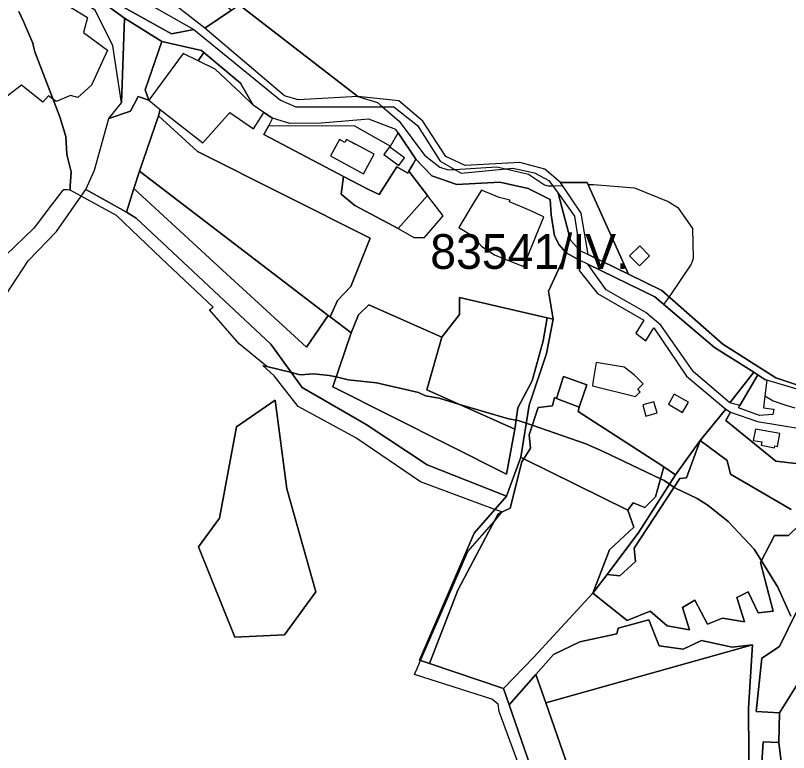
# Model space of a CAD drawing. Extents: x -477304 to -465429, y -1159113 to -1149210.
# Drawn here: x -469434.9 to -469100.8, y -1154191.2 to -1153872.9 of the extents above; entities that cross this region are included whole.
import ezdxf

# ---------------------------------------------------------------- set-up
doc = ezdxf.new("R2010")
doc.units = 0
for name, color, linetype in [('BPEJ_s', 7, 'Continuous'), ('orna_s', 7, 'Continuous'), ('PUPFL_s', 7, 'Continuous'), ('trav_porost_s', 7, 'Continuous'), ('voda_s', 7, 'Continuous')]:
    doc.layers.add(name, color=color, linetype=linetype)

msp = doc.modelspace()

# ---------------------------------------------------------------- linework, layer by layer
at = {"layer": 'BPEJ_s'}
for points in [[(-469338.18, -1153868.28), (-469286.98, -1153907.9), (-469278.48, -1153910.46), (-469277.12, -1153911.63), (-469276.37, -1153912.27), (-469269.14, -1153918.51), (-469258.11, -1153933.15), (-469251.54, -1153938.45), (-469247.93, -1153939.51), (-469246.5, -1153939.43), (-469245.2, -1153939.35), (-469226.93, -1153938.24), (-469223.04, -1153939.14), (-469213.15, -1153941.42), (-469206.36, -1153946.09), (-469204.66, -1153946.51), (-469202.71, -1153946.45), (-469198.58, -1153946.31), (-469199.46, -1153945.02), (-469187.84, -1153945.07), (-469187.44, -1153945.95), (-469185.15, -1153945.88), (-469167.34, -1153947.36), (-469152.91, -1153953.3), (-469148.67, -1153955.84), (-469142.31, -1153964.96), (-469142.1, -1153977.69), (-469142.56, -1153979.08), (-469142.94, -1153980.23), (-469152.5, -1153994.4), (-469153.62, -1153996.05), (-469154.4, -1153997.2), (-469154.69, -1153997.65), (-469132.79, -1154016.23), (-469115.82, -1154026.99), (-469114.09, -1154028.16), (-469111.12, -1154030.17), (-469110.19, -1154030.44), (-469110.88, -1154036.04), (-469111.02, -1154037.15), (-469107.48, -1154039.38), (-469102.02, -1154041.15), (-469098.16, -1154042.41)], [(-469338.18, -1153868.28), (-469286.98, -1153907.9), (-469278.48, -1153910.46), (-469277.12, -1153911.63), (-469276.37, -1153912.27), (-469269.14, -1153918.51), (-469258.11, -1153933.15), (-469251.54, -1153938.45), (-469247.93, -1153939.51), (-469246.5, -1153939.43), (-469245.2, -1153939.35), (-469226.93, -1153938.24), (-469223.04, -1153939.14), (-469213.15, -1153941.42), (-469206.36, -1153946.09), (-469204.66, -1153946.51), (-469202.71, -1153946.45), (-469198.58, -1153946.31), (-469199.46, -1153945.02), (-469187.84, -1153945.07), (-469187.44, -1153945.95), (-469185.15, -1153945.88), (-469167.34, -1153947.36), (-469152.91, -1153953.3), (-469148.67, -1153955.84), (-469142.31, -1153964.96), (-469142.1, -1153977.69), (-469142.56, -1153979.08), (-469142.94, -1153980.23), (-469152.5, -1153994.4), (-469153.62, -1153996.05), (-469154.4, -1153997.2), (-469154.69, -1153997.65), (-469132.79, -1154016.23), (-469115.82, -1154026.99), (-469114.09, -1154028.16), (-469111.12, -1154030.17), (-469110.19, -1154030.44), (-469110.88, -1154036.04), (-469111.02, -1154037.15), (-469107.48, -1154039.38), (-469102.02, -1154041.15), (-469098.16, -1154042.41)], [(-469351.03, -1154000), (-469349.52, -1153998.9), (-469371.89, -1153977.67), (-469391.31, -1153959.24), (-469406.53, -1153950.91), (-469411.35, -1153948.27), (-469411.24, -1153946.58), (-469410.82, -1153940.36), (-469411.67, -1153936.97), (-469412.38, -1153934.12), (-469412.73, -1153932.73), (-469413.16, -1153925.09), (-469415.7, -1153916.61), (-469418.59, -1153909.14), (-469426.52, -1153888.61), (-469426.92, -1153886.8), (-469427.36, -1153884.79), (-469431.39, -1153875.46), (-469433.51, -1153871.22)], [(-469433.51, -1153871.22), (-469431.39, -1153875.46), (-469427.36, -1153884.79), (-469426.92, -1153886.8), (-469426.52, -1153888.61), (-469418.59, -1153909.14), (-469415.7, -1153916.61), (-469413.16, -1153925.09), (-469412.73, -1153932.73), (-469412.38, -1153934.12), (-469411.67, -1153936.97), (-469410.82, -1153940.36), (-469411.24, -1153946.58), (-469411.35, -1153948.27)], [(-469411.35, -1153948.27), (-469412.47, -1153948.25), (-469413.74, -1153948.22), (-469414, -1153948.21), (-469414.85, -1153948.84), (-469420.32, -1153956.01), (-469420.74, -1153956.57), (-469425.41, -1153962.69), (-469427.15, -1153964.96), (-469439.03, -1153976.42)], [(-469211.05, -1154213.84), (-469225.88, -1154173.51), (-469226.3, -1154170.34), (-469229.05, -1154168.22), (-469262.53, -1154157.58), (-469261.07, -1154154.21), (-469259.89, -1154151.49), (-469248.14, -1154124.49), (-469239.4, -1154104.4), (-469228.08, -1154091.52), (-469227.51, -1154090.86), (-469227.15, -1154090.45), (-469224.8, -1154087.39), (-469224.74, -1154087.32), (-469227.77, -1154086.2), (-469246.39, -1154079.36), (-469259.91, -1154074.39), (-469287.46, -1154055.6), (-469287.8, -1154055.37), (-469312.74, -1154041.84), (-469323.09, -1154028.53), (-469327.99, -1154024.07), (-469326.26, -1154024.5), (-469338.23, -1154014.73), (-469351.03, -1154000), (-469349.52, -1153998.9), (-469371.89, -1153977.67), (-469391.31, -1153959.24), (-469406.53, -1153950.91), (-469411.35, -1153948.27), (-469412.47, -1153948.25), (-469413.74, -1153948.22), (-469414, -1153948.21), (-469414.85, -1153948.84), (-469420.32, -1153956.01), (-469420.74, -1153956.57), (-469425.41, -1153962.69), (-469427.15, -1153964.96), (-469439.03, -1153976.42)], [(-469099.92, -1154132.3), (-469105.41, -1154119.83), (-469112.58, -1154108.42), (-469115.77, -1154103.34), (-469126.97, -1154091.51), (-469135.64, -1154084.53), (-469140.28, -1154081.57), (-469150.01, -1154076.92), (-469150.26, -1154076.75), (-469152.25, -1154075.39), (-469154.65, -1154073.75), (-469156.15, -1154073.04), (-469181.28, -1154061.07), (-469188.47, -1154057.9), (-469211.63, -1154049.85), (-469214.18, -1154048.96), (-469217.64, -1154047.76), (-469218.51, -1154047.63), (-469221.86, -1154047.13), (-469243.41, -1154040.75), (-469251.87, -1154038.25), (-469257.79, -1154037.19), (-469260.75, -1154035.71), (-469278.92, -1154031.49), (-469291.18, -1154030.22), (-469296.33, -1154029.03), (-469299.42, -1154028.32), (-469305.98, -1154027.68), (-469311.89, -1154028.1), (-469315.69, -1154027.15), (-469326.26, -1154024.5), (-469338.23, -1154014.73), (-469351.03, -1154000)], [(-469248.14, -1154124.49), (-469239.4, -1154104.4), (-469228.08, -1154091.52), (-469227.51, -1154090.86), (-469227.15, -1154090.45), (-469224.8, -1154087.39), (-469224.74, -1154087.32), (-469227.77, -1154086.2), (-469246.39, -1154079.36), (-469259.91, -1154074.39), (-469287.46, -1154055.6), (-469287.8, -1154055.37), (-469312.74, -1154041.84), (-469323.09, -1154028.53), (-469327.99, -1154024.07), (-469326.26, -1154024.5)], [(-469326.26, -1154024.5), (-469315.69, -1154027.15), (-469311.89, -1154028.1), (-469305.98, -1154027.68), (-469299.42, -1154028.32), (-469296.33, -1154029.03), (-469291.18, -1154030.22), (-469278.92, -1154031.49), (-469260.75, -1154035.71), (-469257.79, -1154037.19), (-469251.87, -1154038.25), (-469243.41, -1154040.75), (-469221.86, -1154047.13), (-469218.51, -1154047.63), (-469217.64, -1154047.76), (-469214.18, -1154048.96), (-469211.63, -1154049.85), (-469188.47, -1154057.9), (-469181.28, -1154061.07), (-469156.15, -1154073.04), (-469154.65, -1154073.75), (-469152.25, -1154075.39), (-469150.26, -1154076.75), (-469150.01, -1154076.92), (-469140.28, -1154081.57), (-469135.64, -1154084.53), (-469126.97, -1154091.51), (-469115.77, -1154103.34), (-469112.58, -1154108.42), (-469105.41, -1154119.83), (-469099.92, -1154132.3)], [(-469211.05, -1154213.84), (-469225.88, -1154173.51), (-469226.3, -1154170.34), (-469229.05, -1154168.22), (-469262.53, -1154157.58), (-469261.07, -1154154.21), (-469259.89, -1154151.49), (-469248.14, -1154124.49)]]:
    msp.add_lwpolyline(points, dxfattribs=at)
at = {"layer": 'orna_s'}
for points in [[(-469264.86, -1153940.1), (-469265.35, -1153940.97), (-469270.13, -1153938.22), (-469277.75, -1153950.21), (-469282.33, -1153948.1), (-469293.22, -1153942.38), (-469327.59, -1153924.31), (-469325.49, -1153920.39), (-469288.34, -1153920.48), (-469272.81, -1153929.28), (-469269.58, -1153923.6), (-469261.9, -1153934.9), (-469263.22, -1153937.22)], [(-469288, -1153928.63), (-469289.75, -1153927.65), (-469291.87, -1153926.45), (-469292.61, -1153927.73), (-469294.88, -1153926.48), (-469298.79, -1153933.53), (-469294.36, -1153935.95), (-469284.52, -1153941.33), (-469279.93, -1153932.83), (-469287.93, -1153928.48)], [(-469266.8, -1153934.31), (-469273.1, -1153929.75), (-469273.35, -1153929.57), (-469275.76, -1153932.99), (-469269.22, -1153937.63)]]:
    msp.add_lwpolyline(points, close=True, dxfattribs=at)
msp.add_lwpolyline([(-469096.5, -1154093.26), (-469100.91, -1154097.57), (-469106.86, -1154097.5), (-469113, -1154109.22), (-469107.5, -1154130.25), (-469113.92, -1154130.88), (-469118.22, -1154121.79), (-469123.21, -1154124.27), (-469119.84, -1154134.83), (-469129.44, -1154133.17), (-469135.9, -1154135.81), (-469141.38, -1154125.38), (-469146.66, -1154128.63), (-469143.68, -1154138.25), (-469153.36, -1154136.49), (-469160.61, -1154130.19), (-469170.55, -1154134.2), (-469185.47, -1154122.4), (-469179.21, -1154114.38), (-469173.76, -1154114.94), (-469167, -1154108.72), (-469167.53, -1154102.97), (-469147.75, -1154072.95), (-469144.97, -1154072.57), (-469138.98, -1154056.4), (-469127.38, -1154065.15), (-469125.96, -1154070.95), (-469099.67, -1154086.22)], dxfattribs=at)
at = {"layer": 'PUPFL_s'}
for points in [[(-469079.9, -1154038.22), (-469106.29, -1154029.36), (-469129.24, -1154014.81), (-469155.66, -1153991.63), (-469169.96, -1153984.61), (-469187.84, -1153945.07), (-469199.46, -1153945.02), (-469206.23, -1153939.21), (-469217.01, -1153936.4), (-469240.56, -1153937.72), (-469248.95, -1153933.76), (-469258.88, -1153918.51), (-469269.22, -1153909.8), (-469286.98, -1153907.9), (-469338.18, -1153868.28), (-469361.62, -1153793.58), (-469383.32, -1153711.66), (-469417.02, -1153581.25), (-469395.89, -1153567.95), (-469399.31, -1153513.5), (-469403.25, -1153495.99), (-469406.72, -1153481.94)], [(-469439.25, -1153993.89), (-469429.47, -1153978.85), (-469417.15, -1153966.19), (-469404.58, -1153948.1), (-469386.92, -1153957.9), (-469382.81, -1153960.49), (-469324.56, -1154014.9), (-469311, -1154033.64), (-469283.4, -1154049.51), (-469257.02, -1154067.02), (-469222.77, -1154080.44), (-469236.74, -1154096.54), (-469260.34, -1154151.34), (-469255.94, -1154152.82), (-469224.08, -1154163.53), (-469221.63, -1154170.61), (-469206.94, -1154213.17)]]:
    msp.add_lwpolyline(points, dxfattribs=at)
for points in [[(-469418.85, -1153851.38), (-469387.87, -1153874.04), (-469389.11, -1153910.55), (-469392.81, -1153886.01), (-469400.48, -1153870.61), (-469417.49, -1153860.03), (-469432.55, -1153856), (-469449.9, -1153831.18), (-469458.51, -1153813.5), (-469438.42, -1153838.61)], [(-469387.87, -1153874.04), (-469371.64, -1153884.17), (-469378.91, -1153904.93), (-469377.3, -1153909.48), (-469381.92, -1153907.92), (-469385.27, -1153914.24), (-469394.63, -1153917.31), (-469389.11, -1153910.55)], [(-469378.91, -1153904.93), (-469371.64, -1153884.17), (-469354.56, -1153888.02), (-469353.49, -1153888.91), (-469355.9, -1153892.52), (-469362.51, -1153889.37), (-469377.3, -1153909.48)], [(-469404.58, -1153948.1), (-469400.7, -1153939.69), (-469394.63, -1153917.31), (-469385.27, -1153914.24), (-469381.92, -1153907.92), (-469377.3, -1153909.48), (-469372.33, -1153913.46), (-469373.12, -1153916.22), (-469381.38, -1153940.14), (-469383.71, -1153947.61), (-469386.92, -1153957.9)], [(-469386.92, -1153957.9), (-469383.71, -1153947.61), (-469343.68, -1153984.43), (-469309.2, -1154016.16), (-469299.73, -1154002.43), (-469298.92, -1154003.05), (-469289.79, -1154010.01), (-469297.78, -1154033.26), (-469222.7, -1154070.98), (-469219.07, -1154051.57), (-469217.76, -1154042.41), (-469211.66, -1154030.74), (-469206.82, -1154013.48), (-469205.21, -1154003.44), (-469202.51, -1154004.07), (-469205.48, -1154018.85), (-469212.93, -1154041.23), (-469216.56, -1154063.64), (-469222.77, -1154080.44), (-469257.02, -1154067.02), (-469283.4, -1154049.51), (-469311, -1154033.64), (-469324.56, -1154014.9), (-469382.81, -1153960.49)], [(-469165.11, -1153972.42), (-469169.51, -1153976.72), (-469165.24, -1153981.08), (-469160.87, -1153976.76)], [(-469297.78, -1154033.26), (-469289.79, -1154010.01), (-469286.63, -1154002.23), (-469282.16, -1153997.91), (-469250.67, -1154011.85), (-469257.19, -1154034.63), (-469219.07, -1154051.57), (-469222.7, -1154070.98)], [(-469355.78, -1154102.44), (-469340.17, -1154141.4), (-469318.6, -1154140.38), (-469305.09, -1154121.84), (-469317.66, -1154077.37), (-469322.67, -1154039.07), (-469339.43, -1154050.58), (-469346.74, -1154089.95)], [(-469339.43, -1154050.58), (-469322.67, -1154039.07), (-469317.66, -1154077.37), (-469305.09, -1154121.84), (-469318.6, -1154140.38), (-469340.17, -1154141.4), (-469355.78, -1154102.44), (-469346.74, -1154089.95)], [(-469255.94, -1154152.82), (-469260.34, -1154151.34), (-469236.74, -1154096.54), (-469222.77, -1154080.44), (-469216.56, -1154063.64), (-469215.2, -1154064.32), (-469216.05, -1154065.67), (-469221.16, -1154085.67), (-469226.26, -1154088.08), (-469243.8, -1154121.15)], [(-469170.36, -1154086.52), (-469167.72, -1154093.97), (-469178.15, -1154103.72), (-469185.47, -1154122.4), (-469210.97, -1154150.12), (-469224.08, -1154163.53), (-469255.94, -1154152.82), (-469243.8, -1154121.15), (-469226.26, -1154088.08), (-469221.16, -1154085.67), (-469216.05, -1154065.67), (-469215.2, -1154064.32)]]:
    msp.add_lwpolyline(points, close=True, dxfattribs=at)
at = {"layer": 'trav_porost_s'}
for points in [[(-469353.05, -1153878.32), (-469375.06, -1153861.14), (-469382.01, -1153856.91), (-469368.16, -1153841.69), (-469365.84, -1153849.34), (-469341.5, -1153870.52)], [(-469341.5, -1153870.52), (-469338.18, -1153868.28), (-469286.98, -1153907.9), (-469312.75, -1153909.3), (-469318.61, -1153907.57), (-469353.05, -1153878.32)], [(-469353.49, -1153888.91), (-469337.73, -1153902.07), (-469332.2, -1153911.64), (-469337.46, -1153906.47), (-469348.57, -1153896.02), (-469355.9, -1153892.52)], [(-469325.49, -1153920.39), (-469327.59, -1153924.31), (-469293.22, -1153942.38), (-469294.24, -1153950.02), (-469288.25, -1153955.02), (-469269.57, -1153964.93), (-469262.83, -1153968.81), (-469258.17, -1153968.77), (-469250.16, -1153959.44), (-469256.81, -1153950.69), (-469264.86, -1153940.1), (-469263.22, -1153937.22), (-469261.9, -1153934.9), (-469254.99, -1153942.1), (-469244.17, -1153945.82), (-469225.65, -1153944.91), (-469213.3, -1153947.68), (-469203.83, -1153952.31), (-469203.41, -1153959.04), (-469201.99, -1153968.13), (-469200.03, -1153972.01), (-469196.97, -1153975.46), (-469204.62, -1153991.99), (-469202.51, -1154004.07), (-469205.21, -1154003.44), (-469242.99, -1153994.7), (-469243.1, -1154002.02), (-469250.67, -1154011.85), (-469282.16, -1153997.91), (-469286.63, -1154002.23), (-469289.79, -1154010.01), (-469298.92, -1154003.05), (-469295.76, -1153995.96), (-469289.93, -1153990.01), (-469281.65, -1153969.06), (-469356.31, -1153931.63), (-469373.12, -1153916.22), (-469372.33, -1153913.46), (-469353.99, -1153927.93), (-469342.33, -1153914.75), (-469332.01, -1153921.86), (-469328.67, -1153916.6), (-469327.53, -1153914.8), (-469323.83, -1153917.27)], [(-469298.92, -1154003.05), (-469299.73, -1154002.43), (-469381.38, -1153940.14), (-469373.12, -1153916.22), (-469356.31, -1153931.63), (-469281.65, -1153969.06), (-469289.93, -1153990.01), (-469295.76, -1153995.96)], [(-469256.81, -1153950.69), (-469269.57, -1153964.93), (-469288.25, -1153955.02), (-469294.24, -1153950.02), (-469293.22, -1153942.38), (-469282.33, -1153948.1), (-469277.75, -1153950.21), (-469270.13, -1153938.22), (-469265.35, -1153940.97), (-469264.86, -1153940.1)], [(-469309.2, -1154016.16), (-469343.68, -1153984.43), (-469383.71, -1153947.61), (-469381.38, -1153940.14), (-469299.73, -1154002.43)], [(-469187.39, -1153976.06), (-469190.47, -1153958.22), (-469199.46, -1153945.02), (-469187.84, -1153945.07), (-469169.96, -1153984.61)], [(-469221.28, -1153952.7), (-469225.83, -1153951.5), (-469233.52, -1153948.28), (-469236.71, -1153953.37), (-469243.39, -1153964.52), (-469237.9, -1153967.81), (-469233.32, -1153972.71), (-469227.89, -1153976.25), (-469215.35, -1153981.37), (-469206.57, -1153959.85), (-469207.24, -1153959.59), (-469212.47, -1153957.09), (-469221.46, -1153953.33)], [(-469200.41, -1153949.6), (-469193.31, -1153959.54), (-469190.97, -1153974.37), (-469195.09, -1153969.88)], [(-469201.06, -1154038.3), (-469201.98, -1154037.94), (-469202.91, -1154041.5), (-469209.1, -1154042.16), (-469213, -1154054.02), (-469212.33, -1154059.77), (-469215.2, -1154064.32), (-469216.56, -1154063.64), (-469212.93, -1154041.23), (-469205.48, -1154018.85), (-469202.51, -1154004.07), (-469204.62, -1153991.99), (-469196.97, -1153975.46), (-469191.21, -1153978.55), (-469191.28, -1153983.02), (-469183.36, -1153992.91), (-469163.44, -1154004.43), (-469166.85, -1154010.04), (-469162.52, -1154013.48), (-469159.11, -1154007.87), (-469144.94, -1154028.7), (-469127.88, -1154042.87), (-469138.98, -1154056.4), (-469149.63, -1154071.32), (-469154.72, -1154067.77), (-469191.74, -1154043.95), (-469191.31, -1154042.13), (-469188.04, -1154032.41), (-469198.08, -1154028.8)], [(-469162.47, -1154001.21), (-469179.59, -1153991.32), (-469187.64, -1153980.25), (-469158.56, -1153994.37), (-469132.79, -1154016.23), (-469115.82, -1154026.99), (-469126.16, -1154040.21), (-469141.86, -1154026.76), (-469156.04, -1154006.71)], [(-469242.99, -1153994.7), (-469205.21, -1154003.44), (-469206.82, -1154013.48), (-469211.66, -1154030.74), (-469217.76, -1154042.41), (-469219.07, -1154051.57), (-469257.19, -1154034.63), (-469250.67, -1154011.85), (-469243.1, -1154002.02)], [(-469165.9, -1154034.35), (-469163.61, -1154032.02), (-469167.55, -1154028.15), (-469171.92, -1154024.75), (-469183.99, -1154022.73), (-469185.3, -1154030.58), (-469185.58, -1154032.92), (-469166.97, -1154037.44), (-469164.99, -1154035.41)], [(-469121.9, -1154041.4), (-469126.16, -1154040.21), (-469115.82, -1154026.99), (-469114.09, -1154028.16)], [(-469111.66, -1154042.33), (-469107.19, -1154042.92), (-469107.56, -1154045.24), (-469113.42, -1154045.69), (-469122.45, -1154042.33), (-469121.9, -1154041.4), (-469114.09, -1154028.16), (-469111.12, -1154030.17), (-469110.19, -1154030.44), (-469110.88, -1154036.04)], [(-469198.08, -1154028.8), (-469188.04, -1154032.41), (-469191.31, -1154042.13), (-469201.06, -1154038.3)], [(-469201.06, -1154038.3), (-469191.31, -1154042.13), (-469191.74, -1154043.95), (-469154.72, -1154067.77), (-469158.27, -1154080.83), (-469162.98, -1154085.43), (-469167.99, -1154083.33), (-469170.36, -1154086.52), (-469215.2, -1154064.32), (-469212.33, -1154059.77), (-469213, -1154054.02), (-469209.1, -1154042.16), (-469202.91, -1154041.5), (-469201.98, -1154037.94)], [(-469144.14, -1154039.94), (-469150.23, -1154036.39), (-469152.79, -1154040.79), (-469146.7, -1154044.34)], [(-469162.45, -1154045.92), (-469157.64, -1154044.54), (-469159.03, -1154039.74), (-469163.83, -1154041.12)], [(-469114.3, -1154048.29), (-469094.05, -1154051.64), (-469076.78, -1154057.42), (-469074.81, -1154058.48), (-469078.06, -1154068.77), (-469106.28, -1154065.36), (-469127.95, -1154047.8), (-469125.96, -1154044.2)], [(-469116.07, -1154056.4), (-469112.43, -1154057.1), (-469112.7, -1154058.52), (-469106.95, -1154059.62), (-469106.79, -1154058.77), (-469105.62, -1154058.99), (-469104.65, -1154053.4), (-469115.14, -1154051.5)], [(-469138.98, -1154056.4), (-469144.97, -1154072.57), (-469147.75, -1154072.95), (-469167.53, -1154102.97), (-469167, -1154108.72), (-469173.76, -1154114.94), (-469179.21, -1154114.38), (-469165.55, -1154096.02), (-469149.63, -1154071.32)], [(-469165.55, -1154096.02), (-469179.21, -1154114.38), (-469185.47, -1154122.4), (-469178.15, -1154103.72), (-469167.72, -1154093.97), (-469170.36, -1154086.52), (-469167.99, -1154083.33), (-469162.98, -1154085.43), (-469158.27, -1154080.83), (-469154.72, -1154067.77), (-469149.63, -1154071.32)], [(-469104.8, -1154174.08), (-469114.87, -1154173.48), (-469112.38, -1154150.49), (-469104.8, -1154145.39), (-469097.57, -1154130.82), (-469091.17, -1154134.25), (-469094.61, -1154157.96)], [(-469156.78, -1154145.15), (-469146.36, -1154146.55), (-469138.42, -1154142.9), (-469125.17, -1154145.67), (-469116.38, -1154144.79), (-469205.76, -1154169.72), (-469210, -1154157.52), (-469202.41, -1154148.97), (-469191.1, -1154143.48), (-469175.04, -1154139.97), (-469174.43, -1154137.46), (-469161.23, -1154133.94)], [(-469205.76, -1154169.72), (-469116.38, -1154144.79), (-469118.13, -1154172.04), (-469117.92, -1154211.42), (-469129.64, -1154213.97), (-469144, -1154211.38), (-469161.94, -1154213.42), (-469165.05, -1154210.57), (-469191.02, -1154212.17)], [(-469205.76, -1154169.72), (-469191.02, -1154212.17), (-469190.37, -1154214.03), (-469206.94, -1154213.17), (-469221.63, -1154170.61), (-469210, -1154157.52)], [(-469106.25, -1154215.13), (-469113.57, -1154213.64), (-469111.76, -1154186.6), (-469104.97, -1154186.96), (-469102.94, -1154204.9)]]:
    msp.add_lwpolyline(points, close=True, dxfattribs=at)
for points in [[(-469432.55, -1153856), (-469403.8, -1153873.76), (-469405.56, -1153880.29), (-469395.13, -1153887.9), (-469401.99, -1153902.94), (-469407.99, -1153908.36), (-469411.11, -1153907.5), (-469417.37, -1153910.07), (-469420.64, -1153907.56), (-469423.15, -1153910.36), (-469432.31, -1153902.94), (-469439.87, -1153908.72), (-469447.3, -1153906.6), (-469451.39, -1153910.99), (-469458.16, -1153923.75), (-469462.54, -1153927.29), (-469509.32, -1153899.3), (-469523.1, -1153918.94), (-469525.26, -1153917.26), (-469524.78, -1153916.5), (-469501.98, -1153880.33), (-469503.95, -1153878.98), (-469484.31, -1153847.56)], [(-469099.67, -1154086.22), (-469125.96, -1154070.95), (-469127.38, -1154065.15), (-469138.98, -1154056.4), (-469127.88, -1154042.87), (-469125.96, -1154044.2), (-469127.95, -1154047.8), (-469106.28, -1154065.36), (-469078.06, -1154068.77)], [(-469117.92, -1154211.42), (-469118.13, -1154172.04), (-469116.38, -1154144.79), (-469125.17, -1154145.67), (-469138.42, -1154142.9), (-469146.36, -1154146.55), (-469156.78, -1154145.15), (-469161.23, -1154133.94), (-469174.43, -1154137.46), (-469175.04, -1154139.97), (-469191.1, -1154143.48), (-469202.41, -1154148.97), (-469210, -1154157.52), (-469221.63, -1154170.61), (-469224.08, -1154163.53), (-469210.97, -1154150.12), (-469185.47, -1154122.4), (-469170.55, -1154134.2), (-469160.61, -1154130.19), (-469153.36, -1154136.49), (-469143.68, -1154138.25), (-469146.66, -1154128.63), (-469141.38, -1154125.38), (-469135.9, -1154135.81), (-469129.44, -1154133.17), (-469119.84, -1154134.83), (-469123.21, -1154124.27), (-469118.22, -1154121.79), (-469113.92, -1154130.88), (-469107.5, -1154130.25), (-469113, -1154109.22), (-469106.86, -1154097.5), (-469100.91, -1154097.57), (-469096.5, -1154093.26)], [(-469097.57, -1154130.82), (-469104.8, -1154145.39), (-469112.38, -1154150.49), (-469114.87, -1154173.48), (-469104.8, -1154174.08), (-469104.97, -1154186.96), (-469111.76, -1154186.6), (-469113.57, -1154213.64)], [(-469094.17, -1154219.84), (-469107.29, -1154218.71), (-469106.25, -1154215.13), (-469102.94, -1154204.9), (-469104.97, -1154186.96), (-469104.8, -1154174.08), (-469094.61, -1154157.96)]]:
    msp.add_lwpolyline(points, dxfattribs=at)
at = {"layer": 'voda_s'}
msp.add_lwpolyline([(-469423.18, -1153837.83), (-469394.73, -1153857.94), (-469357.84, -1153878.94), (-469367.56, -1153880.87), (-469388.23, -1153869.31), (-469391.86, -1153863.4), (-469425.5, -1153841.42)], close=True, dxfattribs=at)
for points in [[(-469097.07, -1154034.28), (-469110.19, -1154030.44), (-469111.12, -1154030.17), (-469114.09, -1154028.16), (-469115.82, -1154026.99), (-469132.79, -1154016.23), (-469158.56, -1153994.37), (-469187.64, -1153980.25), (-469191.21, -1153978.55), (-469196.97, -1153975.46), (-469200.03, -1153972.01), (-469201.99, -1153968.13), (-469203.41, -1153959.04), (-469203.83, -1153952.31), (-469213.3, -1153947.68), (-469225.65, -1153944.91), (-469244.17, -1153945.82), (-469254.99, -1153942.1), (-469261.9, -1153934.9), (-469269.58, -1153923.6), (-469270.54, -1153922.19), (-469282.24, -1153917.65), (-469302.87, -1153919.34), (-469316.29, -1153919.5), (-469323.83, -1153917.27), (-469327.53, -1153914.8), (-469332.2, -1153911.64), (-469337.73, -1153902.07), (-469353.49, -1153888.91), (-469354.56, -1153888.02), (-469371.64, -1153884.17), (-469387.87, -1153874.04), (-469418.85, -1153851.38)], [(-469388.23, -1153869.31), (-469367.56, -1153880.87), (-469357.84, -1153878.94), (-469320.36, -1153909.47), (-469313.78, -1153912.27), (-469271.43, -1153912.27), (-469261.19, -1153920.45), (-469251.38, -1153935.74), (-469242.32, -1153941.03), (-469220, -1153938.84), (-469210.59, -1153940.86), (-469204.43, -1153944.09), (-469200.41, -1153949.6), (-469195.09, -1153969.88), (-469190.97, -1153974.37), (-469187.39, -1153976.06), (-469169.96, -1153984.61), (-469155.66, -1153991.63), (-469129.24, -1154014.81), (-469106.29, -1154029.36), (-469079.9, -1154038.22)]]:
    msp.add_lwpolyline(points, dxfattribs=at)

# ---------------------------------------------------------------- texts
at = {"layer": 'BPEJ_s'}
msp.add_text('83541/IV.', height=15, dxfattribs=at).set_placement((-469255.67, -1153982.33))

doc.saveas('drawing.dxf')
